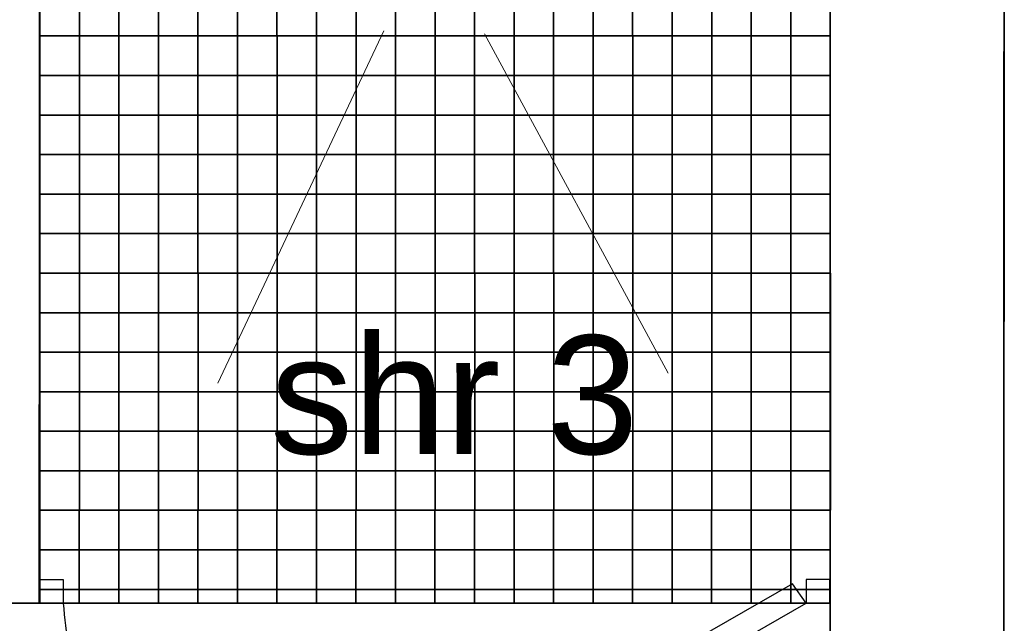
# Model space of a CAD drawing. Header units: millimetres. Extents: x -115474967 to 444143, y -74377 to 241828222.
# Tile 295 of 590: x -182235 to -180989, y 271154 to 271917. Entities that reach past the tile are written whole.
import ezdxf

# ---------------------------------------------------------------- set-up
doc = ezdxf.new("R2010")
doc.units = ezdxf.units.MM
doc.header["$MEASUREMENT"] = 0
doc.linetypes.add('Dashed', pattern=[280, 140, -140])
for name, color, linetype in [('00-2 Fittings', 8, 'Continuous'), ('00-2 Walls', 4, 'Continuous'), ('00-3 Elev 02', 1, 'Continuous'), ('00-3 Elev 04', 8, 'Continuous'), ('FITT-CURT', 4, 'Dashed'), ('FITT-SANT', 5, 'Continuous'), ('TEXT-50', 2, 'Continuous'), ('WINDOWS_AND_DOORS', 1, 'Continuous')]:
    doc.layers.add(name, color=color, linetype=linetype)
doc.layers.add('0_cons_01', color=40, linetype='Continuous', lineweight=0, plot=False)
doc.styles.add('TEXT-50', font='arial.ttf', dxfattribs={"height": 100})

msp = doc.modelspace()

# ---------------------------------------------------------------- linework, layer by layer
at = {"layer": '00-2 Fittings', "color": 9, "true_color": 0xc7c8ca}
for points in [[(-182209.18429, 271946.87394), (-182209.18429, 271896.87394), (-182159.18429, 271896.87394), (-182159.18429, 271946.87394)], [(-182159.18429, 271946.87394), (-182159.18429, 271896.87394), (-182109.18429, 271896.87394), (-182109.18429, 271946.87394)], [(-182109.18429, 271946.87394), (-182109.18429, 271896.87394), (-182059.18429, 271896.87394), (-182059.18429, 271946.87394)], [(-182059.18429, 271946.87394), (-182059.18429, 271896.87394), (-182009.18429, 271896.87394), (-182009.18429, 271946.87394)], [(-182009.18429, 271946.87394), (-182009.18429, 271896.87394), (-181959.18429, 271896.87394), (-181959.18429, 271946.87394)], [(-181959.18429, 271946.87394), (-181959.18429, 271896.87394), (-181909.18429, 271896.87394), (-181909.18429, 271946.87394)], [(-181909.18429, 271946.87394), (-181909.18429, 271896.87394), (-181859.18429, 271896.87394), (-181859.18429, 271946.87394)], [(-181809.18429, 271946.87394), (-181809.18429, 271896.87394), (-181859.18429, 271896.87394), (-181859.18429, 271946.87394)], [(-181759.18429, 271946.87394), (-181759.18429, 271896.87394), (-181809.18429, 271896.87394), (-181809.18429, 271946.87394)], [(-181709.18429, 271946.87394), (-181709.18429, 271896.87394), (-181759.18429, 271896.87394), (-181759.18429, 271946.87394)], [(-181659.18429, 271946.87394), (-181659.18429, 271896.87394), (-181709.18429, 271896.87394), (-181709.18429, 271946.87394)], [(-181609.18429, 271946.87394), (-181609.18429, 271896.87394), (-181659.18429, 271896.87394), (-181659.18429, 271946.87394)], [(-181559.18429, 271946.87394), (-181559.18429, 271896.87394), (-181609.18429, 271896.87394), (-181609.18429, 271946.87394)], [(-181509.18429, 271946.87394), (-181509.18429, 271896.87394), (-181559.18429, 271896.87394), (-181559.18429, 271946.87394)], [(-181459.18429, 271946.87394), (-181459.18429, 271896.87394), (-181509.18429, 271896.87394), (-181509.18429, 271946.87394)], [(-181409.18429, 271946.87394), (-181409.18429, 271896.87394), (-181459.18429, 271896.87394), (-181459.18429, 271946.87394)], [(-181359.18429, 271946.87394), (-181359.18429, 271896.87394), (-181409.18429, 271896.87394), (-181409.18429, 271946.87394)], [(-181309.18429, 271946.87394), (-181309.18429, 271896.87394), (-181359.18429, 271896.87394), (-181359.18429, 271946.87394)], [(-181259.18429, 271946.87394), (-181259.18429, 271896.87394), (-181309.18429, 271896.87394), (-181309.18429, 271946.87394)], [(-181209.18429, 271946.87394), (-181209.18429, 271896.87394), (-181259.18429, 271896.87394), (-181259.18429, 271946.87394)], [(-182209.12124, 271896.87394), (-182209.12124, 271846.87394), (-182159.12124, 271846.87394), (-182159.12124, 271896.87394)], [(-182159.12124, 271896.87394), (-182159.12124, 271846.87394), (-182109.12124, 271846.87394), (-182109.12124, 271896.87394)], [(-182109.12124, 271896.87394), (-182109.12124, 271846.87394), (-182059.12124, 271846.87394), (-182059.12124, 271896.87394)], [(-182059.12124, 271896.87394), (-182059.12124, 271846.87394), (-182009.12124, 271846.87394), (-182009.12124, 271896.87394)], [(-182009.12124, 271896.87394), (-182009.12124, 271846.87394), (-181959.12124, 271846.87394), (-181959.12124, 271896.87394)], [(-181959.12124, 271896.87394), (-181959.12124, 271846.87394), (-181909.12124, 271846.87394), (-181909.12124, 271896.87394)], [(-181909.12124, 271896.87394), (-181909.12124, 271846.87394), (-181859.12124, 271846.87394), (-181859.12124, 271896.87394)], [(-181809.12124, 271896.87394), (-181809.12124, 271846.87394), (-181859.12124, 271846.87394), (-181859.12124, 271896.87394)], [(-181759.12124, 271896.87394), (-181759.12124, 271846.87394), (-181809.12124, 271846.87394), (-181809.12124, 271896.87394)], [(-181709.12124, 271896.87394), (-181709.12124, 271846.87394), (-181759.12124, 271846.87394), (-181759.12124, 271896.87394)], [(-181659.12124, 271896.87394), (-181659.12124, 271846.87394), (-181709.12124, 271846.87394), (-181709.12124, 271896.87394)], [(-181609.12124, 271896.87394), (-181609.12124, 271846.87394), (-181659.12124, 271846.87394), (-181659.12124, 271896.87394)], [(-181559.12124, 271896.87394), (-181559.12124, 271846.87394), (-181609.12124, 271846.87394), (-181609.12124, 271896.87394)], [(-181509.12124, 271896.87394), (-181509.12124, 271846.87394), (-181559.12124, 271846.87394), (-181559.12124, 271896.87394)], [(-181459.12124, 271896.87394), (-181459.12124, 271846.87394), (-181509.12124, 271846.87394), (-181509.12124, 271896.87394)], [(-181409.12124, 271896.87394), (-181409.12124, 271846.87394), (-181459.12124, 271846.87394), (-181459.12124, 271896.87394)], [(-181359.12124, 271896.87394), (-181359.12124, 271846.87394), (-181409.12124, 271846.87394), (-181409.12124, 271896.87394)], [(-181309.12124, 271896.87394), (-181309.12124, 271846.87394), (-181359.12124, 271846.87394), (-181359.12124, 271896.87394)], [(-181259.12124, 271896.87394), (-181259.12124, 271846.87394), (-181309.12124, 271846.87394), (-181309.12124, 271896.87394)], [(-181209.12124, 271896.87394), (-181209.12124, 271846.87394), (-181259.12124, 271846.87394), (-181259.12124, 271896.87394)], [(-182209.12124, 271846.87394), (-182209.12124, 271796.87394), (-182159.12124, 271796.87394), (-182159.12124, 271846.87394)], [(-182159.12124, 271846.87394), (-182159.12124, 271796.87394), (-182109.12124, 271796.87394), (-182109.12124, 271846.87394)], [(-182109.12124, 271846.87394), (-182109.12124, 271796.87394), (-182059.12124, 271796.87394), (-182059.12124, 271846.87394)], [(-182059.12124, 271846.87394), (-182059.12124, 271796.87394), (-182009.12124, 271796.87394), (-182009.12124, 271846.87394)], [(-182009.12124, 271846.87394), (-182009.12124, 271796.87394), (-181959.12124, 271796.87394), (-181959.12124, 271846.87394)], [(-181959.12124, 271846.87394), (-181959.12124, 271796.87394), (-181909.12124, 271796.87394), (-181909.12124, 271846.87394)], [(-181909.12124, 271846.87394), (-181909.12124, 271796.87394), (-181859.12124, 271796.87394), (-181859.12124, 271846.87394)], [(-181809.12124, 271846.87394), (-181809.12124, 271796.87394), (-181859.12124, 271796.87394), (-181859.12124, 271846.87394)], [(-181759.12124, 271846.87394), (-181759.12124, 271796.87394), (-181809.12124, 271796.87394), (-181809.12124, 271846.87394)], [(-181709.12124, 271846.87394), (-181709.12124, 271796.87394), (-181759.12124, 271796.87394), (-181759.12124, 271846.87394)], [(-181659.12124, 271846.87394), (-181659.12124, 271796.87394), (-181709.12124, 271796.87394), (-181709.12124, 271846.87394)], [(-181609.12124, 271846.87394), (-181609.12124, 271796.87394), (-181659.12124, 271796.87394), (-181659.12124, 271846.87394)], [(-181559.12124, 271846.87394), (-181559.12124, 271796.87394), (-181609.12124, 271796.87394), (-181609.12124, 271846.87394)], [(-181509.12124, 271846.87394), (-181509.12124, 271796.87394), (-181559.12124, 271796.87394), (-181559.12124, 271846.87394)], [(-181459.12124, 271846.87394), (-181459.12124, 271796.87394), (-181509.12124, 271796.87394), (-181509.12124, 271846.87394)], [(-181409.12124, 271846.87394), (-181409.12124, 271796.87394), (-181459.12124, 271796.87394), (-181459.12124, 271846.87394)], [(-181359.12124, 271846.87394), (-181359.12124, 271796.87394), (-181409.12124, 271796.87394), (-181409.12124, 271846.87394)], [(-181309.12124, 271846.87394), (-181309.12124, 271796.87394), (-181359.12124, 271796.87394), (-181359.12124, 271846.87394)], [(-181259.12124, 271846.87394), (-181259.12124, 271796.87394), (-181309.12124, 271796.87394), (-181309.12124, 271846.87394)], [(-181209.12124, 271846.87394), (-181209.12124, 271796.87394), (-181259.12124, 271796.87394), (-181259.12124, 271846.87394)], [(-182209.12124, 271796.87394), (-182209.12124, 271746.87394), (-182159.12124, 271746.87394), (-182159.12124, 271796.87394)], [(-182159.12124, 271796.87394), (-182159.12124, 271746.87394), (-182109.12124, 271746.87394), (-182109.12124, 271796.87394)], [(-182109.12124, 271796.87394), (-182109.12124, 271746.87394), (-182059.12124, 271746.87394), (-182059.12124, 271796.87394)], [(-182059.12124, 271796.87394), (-182059.12124, 271746.87394), (-182009.12124, 271746.87394), (-182009.12124, 271796.87394)], [(-182009.12124, 271796.87394), (-182009.12124, 271746.87394), (-181959.12124, 271746.87394), (-181959.12124, 271796.87394)], [(-181959.12124, 271796.87394), (-181959.12124, 271746.87394), (-181909.12124, 271746.87394), (-181909.12124, 271796.87394)], [(-181909.12124, 271796.87394), (-181909.12124, 271746.87394), (-181859.12124, 271746.87394), (-181859.12124, 271796.87394)], [(-181809.12124, 271796.87394), (-181809.12124, 271746.87394), (-181859.12124, 271746.87394), (-181859.12124, 271796.87394)], [(-181759.12124, 271796.87394), (-181759.12124, 271746.87394), (-181809.12124, 271746.87394), (-181809.12124, 271796.87394)], [(-181709.12124, 271796.87394), (-181709.12124, 271746.87394), (-181759.12124, 271746.87394), (-181759.12124, 271796.87394)], [(-181659.12124, 271796.87394), (-181659.12124, 271746.87394), (-181709.12124, 271746.87394), (-181709.12124, 271796.87394)], [(-181609.12124, 271796.87394), (-181609.12124, 271746.87394), (-181659.12124, 271746.87394), (-181659.12124, 271796.87394)], [(-181559.12124, 271796.87394), (-181559.12124, 271746.87394), (-181609.12124, 271746.87394), (-181609.12124, 271796.87394)], [(-181509.12124, 271796.87394), (-181509.12124, 271746.87394), (-181559.12124, 271746.87394), (-181559.12124, 271796.87394)], [(-181459.12124, 271796.87394), (-181459.12124, 271746.87394), (-181509.12124, 271746.87394), (-181509.12124, 271796.87394)], [(-181409.12124, 271796.87394), (-181409.12124, 271746.87394), (-181459.12124, 271746.87394), (-181459.12124, 271796.87394)], [(-181359.12124, 271796.87394), (-181359.12124, 271746.87394), (-181409.12124, 271746.87394), (-181409.12124, 271796.87394)], [(-181309.12124, 271796.87394), (-181309.12124, 271746.87394), (-181359.12124, 271746.87394), (-181359.12124, 271796.87394)], [(-181259.12124, 271796.87394), (-181259.12124, 271746.87394), (-181309.12124, 271746.87394), (-181309.12124, 271796.87394)], [(-181209.12124, 271796.87394), (-181209.12124, 271746.87394), (-181259.12124, 271746.87394), (-181259.12124, 271796.87394)], [(-182209.12124, 271746.87394), (-182209.12124, 271696.87394), (-182159.12124, 271696.87394), (-182159.12124, 271746.87394)], [(-182159.12124, 271746.87394), (-182159.12124, 271696.87394), (-182109.12124, 271696.87394), (-182109.12124, 271746.87394)], [(-182109.12124, 271746.87394), (-182109.12124, 271696.87394), (-182059.12124, 271696.87394), (-182059.12124, 271746.87394)], [(-182059.12124, 271746.87394), (-182059.12124, 271696.87394), (-182009.12124, 271696.87394), (-182009.12124, 271746.87394)], [(-182009.12124, 271746.87394), (-182009.12124, 271696.87394), (-181959.12124, 271696.87394), (-181959.12124, 271746.87394)], [(-181959.12124, 271746.87394), (-181959.12124, 271696.87394), (-181909.12124, 271696.87394), (-181909.12124, 271746.87394)], [(-181909.12124, 271746.87394), (-181909.12124, 271696.87394), (-181859.12124, 271696.87394), (-181859.12124, 271746.87394)], [(-181809.12124, 271746.87394), (-181809.12124, 271696.87394), (-181859.12124, 271696.87394), (-181859.12124, 271746.87394)], [(-181759.12124, 271746.87394), (-181759.12124, 271696.87394), (-181809.12124, 271696.87394), (-181809.12124, 271746.87394)], [(-181709.12124, 271746.87394), (-181709.12124, 271696.87394), (-181759.12124, 271696.87394), (-181759.12124, 271746.87394)], [(-181659.12124, 271746.87394), (-181659.12124, 271696.87394), (-181709.12124, 271696.87394), (-181709.12124, 271746.87394)], [(-181609.12124, 271746.87394), (-181609.12124, 271696.87394), (-181659.12124, 271696.87394), (-181659.12124, 271746.87394)], [(-181559.12124, 271746.87394), (-181559.12124, 271696.87394), (-181609.12124, 271696.87394), (-181609.12124, 271746.87394)], [(-181509.12124, 271746.87394), (-181509.12124, 271696.87394), (-181559.12124, 271696.87394), (-181559.12124, 271746.87394)], [(-181459.12124, 271746.87394), (-181459.12124, 271696.87394), (-181509.12124, 271696.87394), (-181509.12124, 271746.87394)], [(-181409.12124, 271746.87394), (-181409.12124, 271696.87394), (-181459.12124, 271696.87394), (-181459.12124, 271746.87394)], [(-181359.12124, 271746.87394), (-181359.12124, 271696.87394), (-181409.12124, 271696.87394), (-181409.12124, 271746.87394)], [(-181309.12124, 271746.87394), (-181309.12124, 271696.87394), (-181359.12124, 271696.87394), (-181359.12124, 271746.87394)], [(-181259.12124, 271746.87394), (-181259.12124, 271696.87394), (-181309.12124, 271696.87394), (-181309.12124, 271746.87394)], [(-181209.12124, 271746.87394), (-181209.12124, 271696.87394), (-181259.12124, 271696.87394), (-181259.12124, 271746.87394)], [(-182209.12124, 271696.87394), (-182209.12124, 271646.87394), (-182159.12124, 271646.87394), (-182159.12124, 271696.87394)], [(-182159.12124, 271696.87394), (-182159.12124, 271646.87394), (-182109.12124, 271646.87394), (-182109.12124, 271696.87394)], [(-182109.12124, 271696.87394), (-182109.12124, 271646.87394), (-182059.12124, 271646.87394), (-182059.12124, 271696.87394)], [(-182059.12124, 271696.87394), (-182059.12124, 271646.87394), (-182009.12124, 271646.87394), (-182009.12124, 271696.87394)], [(-182009.12124, 271696.87394), (-182009.12124, 271646.87394), (-181959.12124, 271646.87394), (-181959.12124, 271696.87394)], [(-181959.12124, 271696.87394), (-181959.12124, 271646.87394), (-181909.12124, 271646.87394), (-181909.12124, 271696.87394)], [(-181909.12124, 271696.87394), (-181909.12124, 271646.87394), (-181859.12124, 271646.87394), (-181859.12124, 271696.87394)], [(-181809.12124, 271696.87394), (-181809.12124, 271646.87394), (-181859.12124, 271646.87394), (-181859.12124, 271696.87394)], [(-181759.12124, 271696.87394), (-181759.12124, 271646.87394), (-181809.12124, 271646.87394), (-181809.12124, 271696.87394)], [(-181709.12124, 271696.87394), (-181709.12124, 271646.87394), (-181759.12124, 271646.87394), (-181759.12124, 271696.87394)], [(-181659.12124, 271696.87394), (-181659.12124, 271646.87394), (-181709.12124, 271646.87394), (-181709.12124, 271696.87394)], [(-181609.12124, 271696.87394), (-181609.12124, 271646.87394), (-181659.12124, 271646.87394), (-181659.12124, 271696.87394)], [(-181559.12124, 271696.87394), (-181559.12124, 271646.87394), (-181609.12124, 271646.87394), (-181609.12124, 271696.87394)], [(-181509.12124, 271696.87394), (-181509.12124, 271646.87394), (-181559.12124, 271646.87394), (-181559.12124, 271696.87394)], [(-181459.12124, 271696.87394), (-181459.12124, 271646.87394), (-181509.12124, 271646.87394), (-181509.12124, 271696.87394)], [(-181409.12124, 271696.87394), (-181409.12124, 271646.87394), (-181459.12124, 271646.87394), (-181459.12124, 271696.87394)], [(-181359.12124, 271696.87394), (-181359.12124, 271646.87394), (-181409.12124, 271646.87394), (-181409.12124, 271696.87394)], [(-181309.12124, 271696.87394), (-181309.12124, 271646.87394), (-181359.12124, 271646.87394), (-181359.12124, 271696.87394)], [(-181259.12124, 271696.87394), (-181259.12124, 271646.87394), (-181309.12124, 271646.87394), (-181309.12124, 271696.87394)], [(-181209.12124, 271696.87394), (-181209.12124, 271646.87394), (-181259.12124, 271646.87394), (-181259.12124, 271696.87394)], [(-182209.12124, 271646.87394), (-182209.12124, 271596.87394), (-182159.12124, 271596.87394), (-182159.12124, 271646.87394)], [(-182159.12124, 271646.87394), (-182159.12124, 271596.87394), (-182109.12124, 271596.87394), (-182109.12124, 271646.87394)], [(-182109.12124, 271646.87394), (-182109.12124, 271596.87394), (-182059.12124, 271596.87394), (-182059.12124, 271646.87394)], [(-182059.12124, 271646.87394), (-182059.12124, 271596.87394), (-182009.12124, 271596.87394), (-182009.12124, 271646.87394)], [(-182009.12124, 271646.87394), (-182009.12124, 271596.87394), (-181959.12124, 271596.87394), (-181959.12124, 271646.87394)], [(-181959.12124, 271646.87394), (-181959.12124, 271596.87394), (-181909.12124, 271596.87394), (-181909.12124, 271646.87394)], [(-181909.12124, 271646.87394), (-181909.12124, 271596.87394), (-181859.12124, 271596.87394), (-181859.12124, 271646.87394)], [(-181809.12124, 271646.87394), (-181809.12124, 271596.87394), (-181859.12124, 271596.87394), (-181859.12124, 271646.87394)], [(-181759.12124, 271646.87394), (-181759.12124, 271596.87394), (-181809.12124, 271596.87394), (-181809.12124, 271646.87394)], [(-181709.12124, 271646.87394), (-181709.12124, 271596.87394), (-181759.12124, 271596.87394), (-181759.12124, 271646.87394)], [(-181659.12124, 271646.87394), (-181659.12124, 271596.87394), (-181709.12124, 271596.87394), (-181709.12124, 271646.87394)], [(-181609.12124, 271646.87394), (-181609.12124, 271596.87394), (-181659.12124, 271596.87394), (-181659.12124, 271646.87394)], [(-181559.12124, 271646.87394), (-181559.12124, 271596.87394), (-181609.12124, 271596.87394), (-181609.12124, 271646.87394)], [(-181509.12124, 271646.87394), (-181509.12124, 271596.87394), (-181559.12124, 271596.87394), (-181559.12124, 271646.87394)], [(-181459.12124, 271646.87394), (-181459.12124, 271596.87394), (-181509.12124, 271596.87394), (-181509.12124, 271646.87394)], [(-181409.12124, 271646.87394), (-181409.12124, 271596.87394), (-181459.12124, 271596.87394), (-181459.12124, 271646.87394)], [(-181359.12124, 271646.87394), (-181359.12124, 271596.87394), (-181409.12124, 271596.87394), (-181409.12124, 271646.87394)], [(-181309.12124, 271646.87394), (-181309.12124, 271596.87394), (-181359.12124, 271596.87394), (-181359.12124, 271646.87394)], [(-181259.12124, 271646.87394), (-181259.12124, 271596.87394), (-181309.12124, 271596.87394), (-181309.12124, 271646.87394)], [(-181209.12124, 271646.87394), (-181209.12124, 271596.87394), (-181259.12124, 271596.87394), (-181259.12124, 271646.87394)], [(-182209.05819, 271596.87394), (-182209.05819, 271546.87394), (-182159.05819, 271546.87394), (-182159.05819, 271596.87394)], [(-182159.05819, 271596.87394), (-182159.05819, 271546.87394), (-182109.05819, 271546.87394), (-182109.05819, 271596.87394)], [(-182109.05819, 271596.87394), (-182109.05819, 271546.87394), (-182059.05819, 271546.87394), (-182059.05819, 271596.87394)], [(-182059.05819, 271596.87394), (-182059.05819, 271546.87394), (-182009.05819, 271546.87394), (-182009.05819, 271596.87394)], [(-182009.05819, 271596.87394), (-182009.05819, 271546.87394), (-181959.05819, 271546.87394), (-181959.05819, 271596.87394)], [(-181959.05819, 271596.87394), (-181959.05819, 271546.87394), (-181909.05819, 271546.87394), (-181909.05819, 271596.87394)], [(-181909.05819, 271596.87394), (-181909.05819, 271546.87394), (-181859.05819, 271546.87394), (-181859.05819, 271596.87394)], [(-181809.05819, 271596.87394), (-181809.05819, 271546.87394), (-181859.05819, 271546.87394), (-181859.05819, 271596.87394)], [(-181759.05819, 271596.87394), (-181759.05819, 271546.87394), (-181809.05819, 271546.87394), (-181809.05819, 271596.87394)], [(-181709.05819, 271596.87394), (-181709.05819, 271546.87394), (-181759.05819, 271546.87394), (-181759.05819, 271596.87394)], [(-181659.05819, 271596.87394), (-181659.05819, 271546.87394), (-181709.05819, 271546.87394), (-181709.05819, 271596.87394)], [(-181609.05819, 271596.87394), (-181609.05819, 271546.87394), (-181659.05819, 271546.87394), (-181659.05819, 271596.87394)], [(-181559.05819, 271596.87394), (-181559.05819, 271546.87394), (-181609.05819, 271546.87394), (-181609.05819, 271596.87394)], [(-181509.05819, 271596.87394), (-181509.05819, 271546.87394), (-181559.05819, 271546.87394), (-181559.05819, 271596.87394)], [(-181459.05819, 271596.87394), (-181459.05819, 271546.87394), (-181509.05819, 271546.87394), (-181509.05819, 271596.87394)], [(-181409.05819, 271596.87394), (-181409.05819, 271546.87394), (-181459.05819, 271546.87394), (-181459.05819, 271596.87394)], [(-181359.05819, 271596.87394), (-181359.05819, 271546.87394), (-181409.05819, 271546.87394), (-181409.05819, 271596.87394)], [(-181309.05819, 271596.87394), (-181309.05819, 271546.87394), (-181359.05819, 271546.87394), (-181359.05819, 271596.87394)], [(-181259.05819, 271596.87394), (-181259.05819, 271546.87394), (-181309.05819, 271546.87394), (-181309.05819, 271596.87394)], [(-181209.05819, 271596.87394), (-181209.05819, 271546.87394), (-181259.05819, 271546.87394), (-181259.05819, 271596.87394)], [(-182209.05819, 271546.87394), (-182209.05819, 271496.87394), (-182159.05819, 271496.87394), (-182159.05819, 271546.87394)], [(-182159.05819, 271546.87394), (-182159.05819, 271496.87394), (-182109.05819, 271496.87394), (-182109.05819, 271546.87394)], [(-182109.05819, 271546.87394), (-182109.05819, 271496.87394), (-182059.05819, 271496.87394), (-182059.05819, 271546.87394)], [(-182059.05819, 271546.87394), (-182059.05819, 271496.87394), (-182009.05819, 271496.87394), (-182009.05819, 271546.87394)], [(-182009.05819, 271546.87394), (-182009.05819, 271496.87394), (-181959.05819, 271496.87394), (-181959.05819, 271546.87394)], [(-181959.05819, 271546.87394), (-181959.05819, 271496.87394), (-181909.05819, 271496.87394), (-181909.05819, 271546.87394)], [(-181909.05819, 271546.87394), (-181909.05819, 271496.87394), (-181859.05819, 271496.87394), (-181859.05819, 271546.87394)], [(-181809.05819, 271546.87394), (-181809.05819, 271496.87394), (-181859.05819, 271496.87394), (-181859.05819, 271546.87394)], [(-181759.05819, 271546.87394), (-181759.05819, 271496.87394), (-181809.05819, 271496.87394), (-181809.05819, 271546.87394)], [(-181709.05819, 271546.87394), (-181709.05819, 271496.87394), (-181759.05819, 271496.87394), (-181759.05819, 271546.87394)], [(-181659.05819, 271546.87394), (-181659.05819, 271496.87394), (-181709.05819, 271496.87394), (-181709.05819, 271546.87394)], [(-181609.05819, 271546.87394), (-181609.05819, 271496.87394), (-181659.05819, 271496.87394), (-181659.05819, 271546.87394)], [(-181559.05819, 271546.87394), (-181559.05819, 271496.87394), (-181609.05819, 271496.87394), (-181609.05819, 271546.87394)], [(-181509.05819, 271546.87394), (-181509.05819, 271496.87394), (-181559.05819, 271496.87394), (-181559.05819, 271546.87394)], [(-181459.05819, 271546.87394), (-181459.05819, 271496.87394), (-181509.05819, 271496.87394), (-181509.05819, 271546.87394)], [(-181409.05819, 271546.87394), (-181409.05819, 271496.87394), (-181459.05819, 271496.87394), (-181459.05819, 271546.87394)], [(-181359.05819, 271546.87394), (-181359.05819, 271496.87394), (-181409.05819, 271496.87394), (-181409.05819, 271546.87394)], [(-181309.05819, 271546.87394), (-181309.05819, 271496.87394), (-181359.05819, 271496.87394), (-181359.05819, 271546.87394)], [(-181259.05819, 271546.87394), (-181259.05819, 271496.87394), (-181309.05819, 271496.87394), (-181309.05819, 271546.87394)], [(-181209.05819, 271546.87394), (-181209.05819, 271496.87394), (-181259.05819, 271496.87394), (-181259.05819, 271546.87394)], [(-182209.05819, 271496.87394), (-182209.05819, 271446.87394), (-182159.05819, 271446.87394), (-182159.05819, 271496.87394)], [(-182159.05819, 271496.87394), (-182159.05819, 271446.87394), (-182109.05819, 271446.87394), (-182109.05819, 271496.87394)], [(-182109.05819, 271496.87394), (-182109.05819, 271446.87394), (-182059.05819, 271446.87394), (-182059.05819, 271496.87394)], [(-182059.05819, 271496.87394), (-182059.05819, 271446.87394), (-182009.05819, 271446.87394), (-182009.05819, 271496.87394)], [(-182009.05819, 271496.87394), (-182009.05819, 271446.87394), (-181959.05819, 271446.87394), (-181959.05819, 271496.87394)], [(-181959.05819, 271496.87394), (-181959.05819, 271446.87394), (-181909.05819, 271446.87394), (-181909.05819, 271496.87394)], [(-181909.05819, 271496.87394), (-181909.05819, 271446.87394), (-181859.05819, 271446.87394), (-181859.05819, 271496.87394)], [(-181809.05819, 271496.87394), (-181809.05819, 271446.87394), (-181859.05819, 271446.87394), (-181859.05819, 271496.87394)], [(-181759.05819, 271496.87394), (-181759.05819, 271446.87394), (-181809.05819, 271446.87394), (-181809.05819, 271496.87394)], [(-181709.05819, 271496.87394), (-181709.05819, 271446.87394), (-181759.05819, 271446.87394), (-181759.05819, 271496.87394)], [(-181659.05819, 271496.87394), (-181659.05819, 271446.87394), (-181709.05819, 271446.87394), (-181709.05819, 271496.87394)], [(-181609.05819, 271496.87394), (-181609.05819, 271446.87394), (-181659.05819, 271446.87394), (-181659.05819, 271496.87394)], [(-181559.05819, 271496.87394), (-181559.05819, 271446.87394), (-181609.05819, 271446.87394), (-181609.05819, 271496.87394)], [(-181509.05819, 271496.87394), (-181509.05819, 271446.87394), (-181559.05819, 271446.87394), (-181559.05819, 271496.87394)], [(-181459.05819, 271496.87394), (-181459.05819, 271446.87394), (-181509.05819, 271446.87394), (-181509.05819, 271496.87394)], [(-181409.05819, 271496.87394), (-181409.05819, 271446.87394), (-181459.05819, 271446.87394), (-181459.05819, 271496.87394)], [(-181359.05819, 271496.87394), (-181359.05819, 271446.87394), (-181409.05819, 271446.87394), (-181409.05819, 271496.87394)], [(-181309.05819, 271496.87394), (-181309.05819, 271446.87394), (-181359.05819, 271446.87394), (-181359.05819, 271496.87394)], [(-181259.05819, 271496.87394), (-181259.05819, 271446.87394), (-181309.05819, 271446.87394), (-181309.05819, 271496.87394)], [(-181209.05819, 271496.87394), (-181209.05819, 271446.87394), (-181259.05819, 271446.87394), (-181259.05819, 271496.87394)], [(-182209.05819, 271446.87394), (-182209.05819, 271396.87394), (-182159.05819, 271396.87394), (-182159.05819, 271446.87394)], [(-182159.05819, 271446.87394), (-182159.05819, 271396.87394), (-182109.05819, 271396.87394), (-182109.05819, 271446.87394)], [(-182109.05819, 271446.87394), (-182109.05819, 271396.87394), (-182059.05819, 271396.87394), (-182059.05819, 271446.87394)], [(-182059.05819, 271446.87394), (-182059.05819, 271396.87394), (-182009.05819, 271396.87394), (-182009.05819, 271446.87394)], [(-182009.05819, 271446.87394), (-182009.05819, 271396.87394), (-181959.05819, 271396.87394), (-181959.05819, 271446.87394)], [(-181959.05819, 271446.87394), (-181959.05819, 271396.87394), (-181909.05819, 271396.87394), (-181909.05819, 271446.87394)], [(-181909.05819, 271446.87394), (-181909.05819, 271396.87394), (-181859.05819, 271396.87394), (-181859.05819, 271446.87394)], [(-181809.05819, 271446.87394), (-181809.05819, 271396.87394), (-181859.05819, 271396.87394), (-181859.05819, 271446.87394)], [(-181759.05819, 271446.87394), (-181759.05819, 271396.87394), (-181809.05819, 271396.87394), (-181809.05819, 271446.87394)], [(-181709.05819, 271446.87394), (-181709.05819, 271396.87394), (-181759.05819, 271396.87394), (-181759.05819, 271446.87394)], [(-181659.05819, 271446.87394), (-181659.05819, 271396.87394), (-181709.05819, 271396.87394), (-181709.05819, 271446.87394)], [(-181609.05819, 271446.87394), (-181609.05819, 271396.87394), (-181659.05819, 271396.87394), (-181659.05819, 271446.87394)], [(-181559.05819, 271446.87394), (-181559.05819, 271396.87394), (-181609.05819, 271396.87394), (-181609.05819, 271446.87394)], [(-181509.05819, 271446.87394), (-181509.05819, 271396.87394), (-181559.05819, 271396.87394), (-181559.05819, 271446.87394)], [(-181459.05819, 271446.87394), (-181459.05819, 271396.87394), (-181509.05819, 271396.87394), (-181509.05819, 271446.87394)], [(-181409.05819, 271446.87394), (-181409.05819, 271396.87394), (-181459.05819, 271396.87394), (-181459.05819, 271446.87394)], [(-181359.05819, 271446.87394), (-181359.05819, 271396.87394), (-181409.05819, 271396.87394), (-181409.05819, 271446.87394)], [(-181309.05819, 271446.87394), (-181309.05819, 271396.87394), (-181359.05819, 271396.87394), (-181359.05819, 271446.87394)], [(-181259.05819, 271446.87394), (-181259.05819, 271396.87394), (-181309.05819, 271396.87394), (-181309.05819, 271446.87394)], [(-181209.05819, 271446.87394), (-181209.05819, 271396.87394), (-181259.05819, 271396.87394), (-181259.05819, 271446.87394)], [(-182209.05819, 271396.87394), (-182209.05819, 271346.87394), (-182159.05819, 271346.87394), (-182159.05819, 271396.87394)], [(-182159.05819, 271396.87394), (-182159.05819, 271346.87394), (-182109.05819, 271346.87394), (-182109.05819, 271396.87394)], [(-182109.05819, 271396.87394), (-182109.05819, 271346.87394), (-182059.05819, 271346.87394), (-182059.05819, 271396.87394)], [(-182059.05819, 271396.87394), (-182059.05819, 271346.87394), (-182009.05819, 271346.87394), (-182009.05819, 271396.87394)], [(-182009.05819, 271396.87394), (-182009.05819, 271346.87394), (-181959.05819, 271346.87394), (-181959.05819, 271396.87394)], [(-181959.05819, 271396.87394), (-181959.05819, 271346.87394), (-181909.05819, 271346.87394), (-181909.05819, 271396.87394)], [(-181909.05819, 271396.87394), (-181909.05819, 271346.87394), (-181859.05819, 271346.87394), (-181859.05819, 271396.87394)], [(-181809.05819, 271396.87394), (-181809.05819, 271346.87394), (-181859.05819, 271346.87394), (-181859.05819, 271396.87394)], [(-181759.05819, 271396.87394), (-181759.05819, 271346.87394), (-181809.05819, 271346.87394), (-181809.05819, 271396.87394)], [(-181709.05819, 271396.87394), (-181709.05819, 271346.87394), (-181759.05819, 271346.87394), (-181759.05819, 271396.87394)], [(-181659.05819, 271396.87394), (-181659.05819, 271346.87394), (-181709.05819, 271346.87394), (-181709.05819, 271396.87394)], [(-181609.05819, 271396.87394), (-181609.05819, 271346.87394), (-181659.05819, 271346.87394), (-181659.05819, 271396.87394)], [(-181559.05819, 271396.87394), (-181559.05819, 271346.87394), (-181609.05819, 271346.87394), (-181609.05819, 271396.87394)], [(-181509.05819, 271396.87394), (-181509.05819, 271346.87394), (-181559.05819, 271346.87394), (-181559.05819, 271396.87394)], [(-181459.05819, 271396.87394), (-181459.05819, 271346.87394), (-181509.05819, 271346.87394), (-181509.05819, 271396.87394)], [(-181409.05819, 271396.87394), (-181409.05819, 271346.87394), (-181459.05819, 271346.87394), (-181459.05819, 271396.87394)], [(-181359.05819, 271396.87394), (-181359.05819, 271346.87394), (-181409.05819, 271346.87394), (-181409.05819, 271396.87394)], [(-181309.05819, 271396.87394), (-181309.05819, 271346.87394), (-181359.05819, 271346.87394), (-181359.05819, 271396.87394)], [(-181259.05819, 271396.87394), (-181259.05819, 271346.87394), (-181309.05819, 271346.87394), (-181309.05819, 271396.87394)], [(-181209.05819, 271396.87394), (-181209.05819, 271346.87394), (-181259.05819, 271346.87394), (-181259.05819, 271396.87394)], [(-182209.05819, 271346.87394), (-182209.05819, 271296.87394), (-182159.05819, 271296.87394), (-182159.05819, 271346.87394)], [(-182159.05819, 271346.87394), (-182159.05819, 271296.87394), (-182109.05819, 271296.87394), (-182109.05819, 271346.87394)], [(-182109.05819, 271346.87394), (-182109.05819, 271296.87394), (-182059.05819, 271296.87394), (-182059.05819, 271346.87394)], [(-182059.05819, 271346.87394), (-182059.05819, 271296.87394), (-182009.05819, 271296.87394), (-182009.05819, 271346.87394)], [(-182009.05819, 271346.87394), (-182009.05819, 271296.87394), (-181959.05819, 271296.87394), (-181959.05819, 271346.87394)], [(-181959.05819, 271346.87394), (-181959.05819, 271296.87394), (-181909.05819, 271296.87394), (-181909.05819, 271346.87394)], [(-181909.05819, 271346.87394), (-181909.05819, 271296.87394), (-181859.05819, 271296.87394), (-181859.05819, 271346.87394)], [(-181809.05819, 271346.87394), (-181809.05819, 271296.87394), (-181859.05819, 271296.87394), (-181859.05819, 271346.87394)], [(-181759.05819, 271346.87394), (-181759.05819, 271296.87394), (-181809.05819, 271296.87394), (-181809.05819, 271346.87394)], [(-181709.05819, 271346.87394), (-181709.05819, 271296.87394), (-181759.05819, 271296.87394), (-181759.05819, 271346.87394)], [(-181659.05819, 271346.87394), (-181659.05819, 271296.87394), (-181709.05819, 271296.87394), (-181709.05819, 271346.87394)], [(-181609.05819, 271346.87394), (-181609.05819, 271296.87394), (-181659.05819, 271296.87394), (-181659.05819, 271346.87394)], [(-181559.05819, 271346.87394), (-181559.05819, 271296.87394), (-181609.05819, 271296.87394), (-181609.05819, 271346.87394)], [(-181509.05819, 271346.87394), (-181509.05819, 271296.87394), (-181559.05819, 271296.87394), (-181559.05819, 271346.87394)], [(-181459.05819, 271346.87394), (-181459.05819, 271296.87394), (-181509.05819, 271296.87394), (-181509.05819, 271346.87394)], [(-181409.05819, 271346.87394), (-181409.05819, 271296.87394), (-181459.05819, 271296.87394), (-181459.05819, 271346.87394)], [(-181359.05819, 271346.87394), (-181359.05819, 271296.87394), (-181409.05819, 271296.87394), (-181409.05819, 271346.87394)], [(-181309.05819, 271346.87394), (-181309.05819, 271296.87394), (-181359.05819, 271296.87394), (-181359.05819, 271346.87394)], [(-181259.05819, 271346.87394), (-181259.05819, 271296.87394), (-181309.05819, 271296.87394), (-181309.05819, 271346.87394)], [(-181209.05819, 271346.87394), (-181209.05819, 271296.87394), (-181259.05819, 271296.87394), (-181259.05819, 271346.87394)], [(-182209.24735, 271296.87394), (-182209.24735, 271246.87394), (-182159.24735, 271246.87394), (-182159.24735, 271296.87394)], [(-182159.24735, 271296.87394), (-182159.24735, 271246.87394), (-182109.24735, 271246.87394), (-182109.24735, 271296.87394)], [(-182109.24735, 271296.87394), (-182109.24735, 271246.87394), (-182059.24735, 271246.87394), (-182059.24735, 271296.87394)], [(-182059.24735, 271296.87394), (-182059.24735, 271246.87394), (-182009.24735, 271246.87394), (-182009.24735, 271296.87394)], [(-182009.24735, 271296.87394), (-182009.24735, 271246.87394), (-181959.24735, 271246.87394), (-181959.24735, 271296.87394)], [(-181959.24735, 271296.87394), (-181959.24735, 271246.87394), (-181909.24735, 271246.87394), (-181909.24735, 271296.87394)], [(-181909.24735, 271296.87394), (-181909.24735, 271246.87394), (-181859.24735, 271246.87394), (-181859.24735, 271296.87394)], [(-181809.24735, 271296.87394), (-181809.24735, 271246.87394), (-181859.24735, 271246.87394), (-181859.24735, 271296.87394)], [(-181759.24735, 271296.87394), (-181759.24735, 271246.87394), (-181809.24735, 271246.87394), (-181809.24735, 271296.87394)], [(-181709.24735, 271296.87394), (-181709.24735, 271246.87394), (-181759.24735, 271246.87394), (-181759.24735, 271296.87394)], [(-181659.24735, 271296.87394), (-181659.24735, 271246.87394), (-181709.24735, 271246.87394), (-181709.24735, 271296.87394)], [(-181609.24735, 271296.87394), (-181609.24735, 271246.87394), (-181659.24735, 271246.87394), (-181659.24735, 271296.87394)], [(-181559.24735, 271296.87394), (-181559.24735, 271246.87394), (-181609.24735, 271246.87394), (-181609.24735, 271296.87394)], [(-181509.24735, 271296.87394), (-181509.24735, 271246.87394), (-181559.24735, 271246.87394), (-181559.24735, 271296.87394)], [(-181459.24735, 271296.87394), (-181459.24735, 271246.87394), (-181509.24735, 271246.87394), (-181509.24735, 271296.87394)], [(-181409.24735, 271296.87394), (-181409.24735, 271246.87394), (-181459.24735, 271246.87394), (-181459.24735, 271296.87394)], [(-181359.24735, 271296.87394), (-181359.24735, 271246.87394), (-181409.24735, 271246.87394), (-181409.24735, 271296.87394)], [(-181309.24735, 271296.87394), (-181309.24735, 271246.87394), (-181359.24735, 271246.87394), (-181359.24735, 271296.87394)], [(-181259.24735, 271296.87394), (-181259.24735, 271246.87394), (-181309.24735, 271246.87394), (-181309.24735, 271296.87394)], [(-181209.24735, 271296.87394), (-181209.24735, 271246.87394), (-181259.24735, 271246.87394), (-181259.24735, 271296.87394)], [(-182209.24735, 271246.87394), (-182209.24735, 271196.87394), (-182159.24735, 271196.87394), (-182159.24735, 271246.87394)], [(-182159.24735, 271246.87394), (-182159.24735, 271196.87394), (-182109.24735, 271196.87394), (-182109.24735, 271246.87394)], [(-182109.24735, 271246.87394), (-182109.24735, 271196.87394), (-182059.24735, 271196.87394), (-182059.24735, 271246.87394)], [(-182059.24735, 271246.87394), (-182059.24735, 271196.87394), (-182009.24735, 271196.87394), (-182009.24735, 271246.87394)], [(-182009.24735, 271246.87394), (-182009.24735, 271196.87394), (-181959.24735, 271196.87394), (-181959.24735, 271246.87394)], [(-181959.24735, 271246.87394), (-181959.24735, 271196.87394), (-181909.24735, 271196.87394), (-181909.24735, 271246.87394)], [(-181909.24735, 271246.87394), (-181909.24735, 271196.87394), (-181859.24735, 271196.87394), (-181859.24735, 271246.87394)], [(-181809.24735, 271246.87394), (-181809.24735, 271196.87394), (-181859.24735, 271196.87394), (-181859.24735, 271246.87394)], [(-181759.24735, 271246.87394), (-181759.24735, 271196.87394), (-181809.24735, 271196.87394), (-181809.24735, 271246.87394)], [(-181709.24735, 271246.87394), (-181709.24735, 271196.87394), (-181759.24735, 271196.87394), (-181759.24735, 271246.87394)], [(-181659.24735, 271246.87394), (-181659.24735, 271196.87394), (-181709.24735, 271196.87394), (-181709.24735, 271246.87394)], [(-181609.24735, 271246.87394), (-181609.24735, 271196.87394), (-181659.24735, 271196.87394), (-181659.24735, 271246.87394)], [(-181559.24735, 271246.87394), (-181559.24735, 271196.87394), (-181609.24735, 271196.87394), (-181609.24735, 271246.87394)], [(-181509.24735, 271246.87394), (-181509.24735, 271196.87394), (-181559.24735, 271196.87394), (-181559.24735, 271246.87394)], [(-181459.24735, 271246.87394), (-181459.24735, 271196.87394), (-181509.24735, 271196.87394), (-181509.24735, 271246.87394)], [(-181409.24735, 271246.87394), (-181409.24735, 271196.87394), (-181459.24735, 271196.87394), (-181459.24735, 271246.87394)], [(-181359.24735, 271246.87394), (-181359.24735, 271196.87394), (-181409.24735, 271196.87394), (-181409.24735, 271246.87394)], [(-181309.24735, 271246.87394), (-181309.24735, 271196.87394), (-181359.24735, 271196.87394), (-181359.24735, 271246.87394)], [(-181259.24735, 271246.87394), (-181259.24735, 271196.87394), (-181309.24735, 271196.87394), (-181309.24735, 271246.87394)], [(-181209.24735, 271246.87394), (-181209.24735, 271196.87394), (-181259.24735, 271196.87394), (-181259.24735, 271246.87394)], [(-182209.24735, 271196.87394), (-182209.24735, 271179.27909), (-182159.24735, 271179.27909), (-182159.24735, 271196.87394)], [(-182159.24735, 271196.87394), (-182159.24735, 271179.27909), (-182109.24735, 271179.27909), (-182109.24735, 271196.87394)], [(-182109.24735, 271196.87394), (-182109.24735, 271179.27909), (-182059.24735, 271179.27909), (-182059.24735, 271196.87394)], [(-182059.24735, 271196.87394), (-182059.24735, 271179.27909), (-182009.24735, 271179.27909), (-182009.24735, 271196.87394)], [(-182009.24735, 271196.87394), (-182009.24735, 271179.27909), (-181959.24735, 271179.27909), (-181959.24735, 271196.87394)], [(-181959.24735, 271196.87394), (-181959.24735, 271179.27909), (-181909.24735, 271179.27909), (-181909.24735, 271196.87394)], [(-181909.24735, 271196.87394), (-181909.24735, 271179.27909), (-181859.24735, 271179.27909), (-181859.24735, 271196.87394)], [(-181809.24735, 271196.87394), (-181809.24735, 271179.27909), (-181859.24735, 271179.27909), (-181859.24735, 271196.87394)], [(-181759.24735, 271196.87394), (-181759.24735, 271179.27909), (-181809.24735, 271179.27909), (-181809.24735, 271196.87394)], [(-181709.24735, 271196.87394), (-181709.24735, 271179.27909), (-181759.24735, 271179.27909), (-181759.24735, 271196.87394)], [(-181659.24735, 271196.87394), (-181659.24735, 271179.27909), (-181709.24735, 271179.27909), (-181709.24735, 271196.87394)], [(-181609.24735, 271196.87394), (-181609.24735, 271179.27909), (-181659.24735, 271179.27909), (-181659.24735, 271196.87394)], [(-181559.24735, 271196.87394), (-181559.24735, 271179.27909), (-181609.24735, 271179.27909), (-181609.24735, 271196.87394)], [(-181509.24735, 271196.87394), (-181509.24735, 271179.27909), (-181559.24735, 271179.27909), (-181559.24735, 271196.87394)], [(-181459.24735, 271196.87394), (-181459.24735, 271179.27909), (-181509.24735, 271179.27909), (-181509.24735, 271196.87394)], [(-181409.24735, 271196.87394), (-181409.24735, 271179.27909), (-181459.24735, 271179.27909), (-181459.24735, 271196.87394)], [(-181359.24735, 271196.87394), (-181359.24735, 271179.27909), (-181409.24735, 271179.27909), (-181409.24735, 271196.87394)], [(-181309.24735, 271196.87394), (-181309.24735, 271179.27909), (-181359.24735, 271179.27909), (-181359.24735, 271196.87394)], [(-181259.24735, 271196.87394), (-181259.24735, 271179.27909), (-181309.24735, 271179.27909), (-181309.24735, 271196.87394)], [(-181209.24735, 271196.87394), (-181209.24735, 271179.27909), (-181259.24735, 271179.27909), (-181259.24735, 271196.87394)]]:
    msp.add_lwpolyline(points, close=True, dxfattribs=at)
at = {"layer": '00-2 Walls'}
for p, q in [((-180989.05089, 272541.66136), (-180990.2775, 268558.70918)), ((-181209.18429, 270278.451), (-181209.18429, 272196.87394))]:
    msp.add_line(p, q, dxfattribs=at)
for points in [[(-180990.2775, 268558.70918), (-180988.99659, 272541.66135), (-181619.21309, 272542.27029)], [(-181209.18479, 272195.97057), (-181209.18429, 270278.451)], [(-182210.00815, 271179.2449), (-182209.31724, 272186.86811)], [(-182260.00814, 271179.27909), (-182210.00815, 271179.2449)]]:
    msp.add_lwpolyline(points, dxfattribs=at)
msp.add_lwpolyline([(-182260.00814, 271179.27909), (-182209.3104, 271179.27909), (-182209.3104, 272196.87394), (-182260.00814, 272196.87394)], close=True, dxfattribs=at)
at = {"layer": '00-3 Elev 02'}
for points in [[(-182209.24735, 271896.87394), (-182209.24735, 272196.87394), (-182159.18429, 272196.87394), (-182159.18429, 271896.87394)], [(-182159.18429, 271896.87394), (-182159.18429, 272196.87394), (-181859.18429, 272196.87394), (-181859.18429, 271896.87394)], [(-181559.18429, 271896.87394), (-181559.18429, 272196.87394), (-181859.18429, 272196.87394), (-181859.18429, 271896.87394)], [(-181259.18429, 271896.87394), (-181259.18429, 272196.87394), (-181559.18429, 272196.87394), (-181559.18429, 271896.87394)], [(-181209.12124, 271896.87394), (-181209.12124, 272196.87394), (-181259.18429, 272196.87394), (-181259.18429, 271896.87394)], [(-182209.18429, 271596.87394), (-182209.18429, 271896.87394), (-182159.12124, 271896.87394), (-182159.12124, 271596.87394)], [(-182159.12124, 271596.87394), (-182159.12124, 271896.87394), (-181859.12124, 271896.87394), (-181859.12124, 271596.87394)], [(-181559.12124, 271596.87394), (-181559.12124, 271896.87394), (-181859.12124, 271896.87394), (-181859.12124, 271596.87394)], [(-181259.12124, 271596.87394), (-181259.12124, 271896.87394), (-181559.12124, 271896.87394), (-181559.12124, 271596.87394)], [(-181209.05819, 271596.87394), (-181209.05819, 271896.87394), (-181259.12124, 271896.87394), (-181259.12124, 271596.87394)], [(-182209.12124, 271296.87394), (-182209.12124, 271596.87394), (-182159.05819, 271596.87394), (-182159.05819, 271296.87394)], [(-182159.05819, 271296.87394), (-182159.05819, 271596.87394), (-181859.05819, 271596.87394), (-181859.05819, 271296.87394)], [(-181559.05819, 271296.87394), (-181559.05819, 271596.87394), (-181859.05819, 271596.87394), (-181859.05819, 271296.87394)], [(-181259.05819, 271296.87394), (-181259.05819, 271596.87394), (-181559.05819, 271596.87394), (-181559.05819, 271296.87394)], [(-181208.99514, 271296.87394), (-181208.99514, 271596.87394), (-181259.05819, 271596.87394), (-181259.05819, 271296.87394)], [(-182209.27887, 271179.27909), (-182209.3104, 271296.87394), (-182159.24735, 271296.87394), (-182159.21582, 271179.27909)], [(-182159.24735, 271179.27909), (-182159.24735, 271296.87394), (-181859.24735, 271296.87394), (-181859.24735, 271179.27909)], [(-181559.24735, 271179.27909), (-181559.24735, 271296.87394), (-181859.24735, 271296.87394), (-181859.24735, 271179.27909)], [(-181259.24735, 271179.27909), (-181259.24735, 271296.87394), (-181559.24735, 271296.87394), (-181559.24735, 271179.27909)], [(-181209.18429, 271179.262), (-181209.18429, 271296.87394), (-181259.24735, 271296.87394), (-181259.24735, 271179.262)]]:
    msp.add_lwpolyline(points, close=True, dxfattribs=at)
at = {"layer": '00-3 Elev 04', "linetype": 'Continuous'}
msp.add_line((-181209.18429, 271179.27909), (-184310.09616, 271179.27909), dxfattribs=at)
at = {"layer": '0_cons_01'}
msp.add_lwpolyline([(-182209.24735, 271179.27909), (-181209.18479, 271179.27909), (-181209.18479, 272195.97057), (-182209.24735, 272195.97057)], close=True, dxfattribs=at)
at = {"layer": 'FITT-CURT'}
msp.add_arc((-181028.8276, 271288.96873), 1156.10488, 185.44518505, 207.90494972, dxfattribs=at)
at = {"layer": 'FITT-SANT', "color": 2, "linetype": 'Continuous'}
for points in [[(-182179.71549, 271209.262), (-182179.71549, 271179.262), (-182209.71549, 271179.262), (-182209.71549, 271209.262)], [(-181239.73819, 271209.262), (-181239.73819, 271179.262), (-181209.73819, 271179.262), (-181209.73819, 271209.262)], [(-181239.73819, 271179.262), (-181256.96478, 271203.86412), (-182050.50663, 270747.90453), (-182033.28004, 270723.30241)]]:
    msp.add_lwpolyline(points, close=True, dxfattribs=at)
at = {"layer": 'WINDOWS_AND_DOORS', "linetype": 'Continuous', "lineweight": 0}
for p, q in [((-181983.95246, 271457.58518), (-181774.13845, 271903.55613)), ((-181414.07196, 271470.19217), (-181646.69163, 271899.50095))]:
    msp.add_line(p, q, dxfattribs=at)

# ---------------------------------------------------------------- texts
at = {"layer": 'TEXT-50', "linetype": 'Continuous', "lineweight": 0, "insert": (-181447.31132, 271365.97094), "char_height": 150, "width": 470.352568, "attachment_point": 9, "line_spacing_factor": 0.938532, "style": 'TEXT-50'}
msp.add_mtext('\\pxql;shr 3', dxfattribs=at)

doc.saveas('drawing.dxf')
